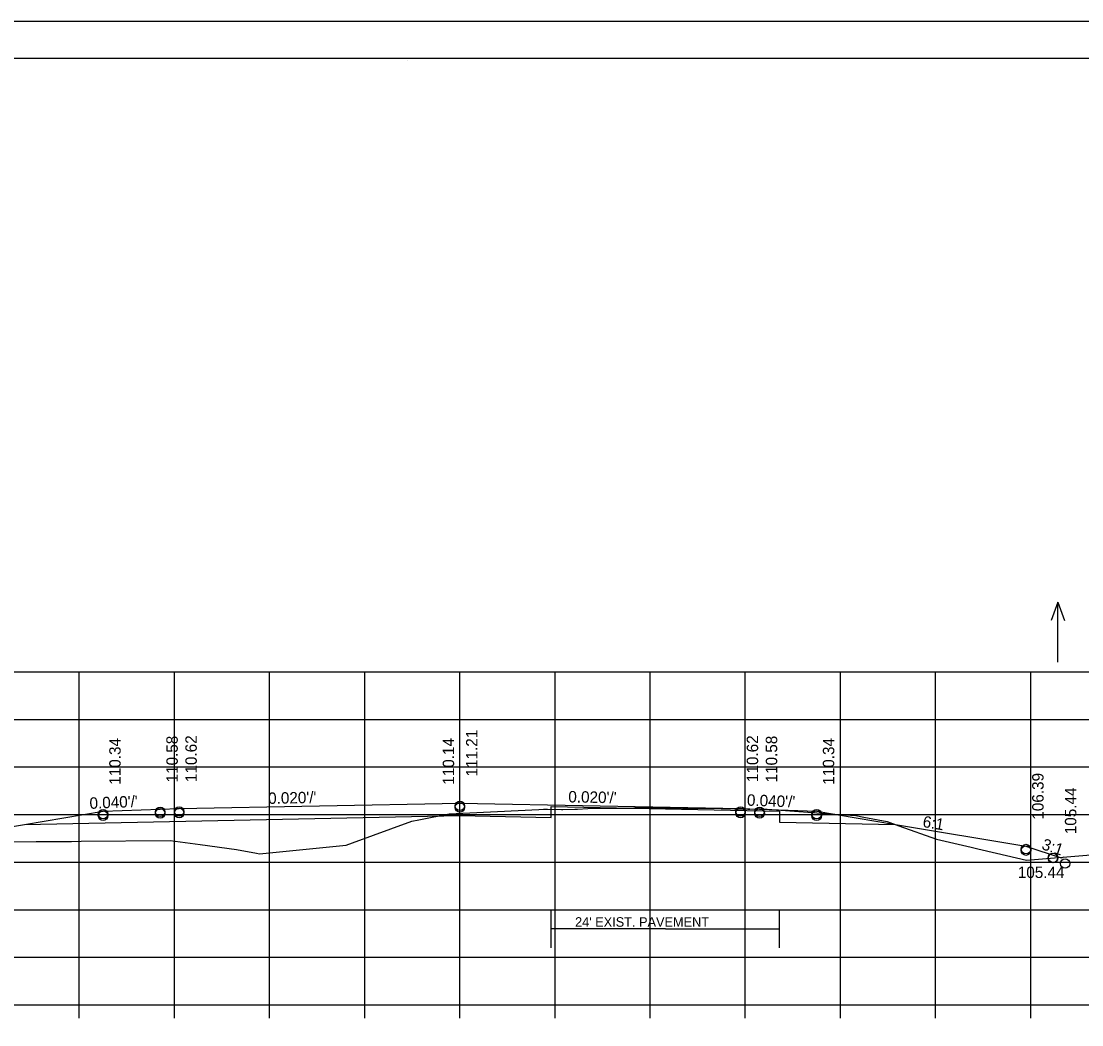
# Model space of a CAD drawing. Extents: x 1175611 to 1176402, y -433344 to -416213.
# Drawn here: x 1175734.9 to 1175846.3, y -425555.5 to -425450 of the extents above; entities that cross this region are included whole.
import ezdxf

# ---------------------------------------------------------------- set-up
doc = ezdxf.new("R2010")
doc.units = 0
for name, color, linetype in [('R_Alt Surface', 7, 'Continuous'), ('R_Axis', 7, 'Continuous'), ('R_Border', 7, 'Continuous'), ('R_Exist Surface', 7, 'Continuous'), ('R_Fin Surface', 7, 'Continuous'), ('R_Grid', 7, 'Continuous'), ('R_No Plot', 7, 'Continuous'), ('R_Water Annot', 7, 'Continuous'), ('R_Xsect Elev', 7, 'Continuous'), ('R_Xsect Slope', 7, 'Continuous')]:
    doc.layers.add(name, color=color, linetype=linetype)

msp = doc.modelspace()

# ---------------------------------------------------------------- linework, layer by layer
at = {"layer": 'R_Alt Surface'}
for q in [(1175790.57, -425545.39), (1175814.57, -425545.39)]:
    msp.add_line((1175802.57, -425545.39), q, dxfattribs=at)
for points in [[(1175735.22, -425534.42), (1175780.97, -425533.5), (1175790.57, -425533.69), (1175790.57, -425532.53), (1175814.57, -425533.01), (1175814.57, -425534.17), (1175826.72, -425534.42)], [(1175790.57, -425547.39), (1175790.57, -425543.39)], [(1175814.57, -425547.39), (1175814.57, -425543.39)]]:
    msp.add_lwpolyline(points, dxfattribs=at)
at = {"layer": 'R_Axis'}
for p, q in [((1175640.97, -425553.38), (1175920.97, -425553.38)), ((1175740.97, -425554.78), (1175740.97, -425553.38)), ((1175750.97, -425554.78), (1175750.97, -425553.38)), ((1175760.97, -425554.78), (1175760.97, -425553.38)), ((1175770.97, -425554.78), (1175770.97, -425553.38)), ((1175780.97, -425554.78), (1175780.97, -425553.38)), ((1175790.97, -425554.78), (1175790.97, -425553.38)), ((1175800.97, -425554.78), (1175800.97, -425553.38)), ((1175810.97, -425554.78), (1175810.97, -425553.38)), ((1175820.97, -425554.78), (1175820.97, -425553.38)), ((1175830.97, -425554.78), (1175830.97, -425553.38)), ((1175840.97, -425554.78), (1175840.97, -425553.38))]:
    msp.add_line(p, q, dxfattribs=at)
at = {"layer": 'R_Border'}
for p, q in [((1175622.97, -425453.92), (1175939.15, -425453.92)), ((1175775.49, -425454.18), (1175775.49, -425454.18)), ((1175775.49, -425454.18), (1175775.49, -425454.18))]:
    msp.add_line(p, q, dxfattribs=at)
at = {"layer": 'R_Exist Surface'}
msp.add_lwpolyline([(1175721.19, -425536.26), (1175736.45, -425536.21), (1175740.16, -425536.2), (1175741.17, -425536.18), (1175750.53, -425536.1), (1175753.67, -425536.53), (1175757.5, -425537.04), (1175759.61, -425537.43), (1175759.92, -425537.5), (1175760.26, -425537.46), (1175765.17, -425536.98), (1175769.03, -425536.6), (1175769.69, -425536.36), (1175775.93, -425534.07), (1175776.66, -425533.95), (1175779.84, -425533.3), (1175789.28, -425532.85), (1175789.76, -425532.83), (1175790.16, -425532.81), (1175790.19, -425532.81), (1175791.65, -425532.84), (1175791.8, -425532.85), (1175793.07, -425532.81), (1175793.32, -425532.8), (1175794.41, -425532.76), (1175798.86, -425532.7), (1175799.2, -425532.7), (1175799.3, -425532.69), (1175800.79, -425532.66), (1175800.83, -425532.66), (1175801.24, -425532.66), (1175802.9, -425532.68), (1175803.02, -425532.68), (1175803.13, -425532.68), (1175805.57, -425532.73), (1175805.64, -425532.73), (1175806.97, -425532.7), (1175807.02, -425532.7), (1175811.25, -425532.81), (1175811.41, -425532.81), (1175811.46, -425532.81), (1175812.61, -425532.77), (1175812.81, -425532.78), (1175812.82, -425532.78), (1175820.39, -425533.34), (1175822.57, -425533.49), (1175823.42, -425533.67), (1175825.87, -425534.1), (1175827.12, -425534.56), (1175831.06, -425535.98), (1175834.7, -425536.8), (1175835.41, -425536.97), (1175837.37, -425537.45), (1175840.51, -425538.17), (1175848.13, -425537.53)], dxfattribs=at)
at = {"layer": 'R_Fin Surface'}
msp.add_lwpolyline([(1175714.48, -425536.28), (1175718.61, -425537.66), (1175721.47, -425536.71), (1175735.2, -425534.42), (1175743.47, -425533.04), (1175749.47, -425532.8), (1175751.47, -425532.76), (1175780.97, -425532.17), (1175810.47, -425532.76), (1175812.47, -425532.8), (1175818.47, -425533.04), (1175826.75, -425534.42), (1175840.47, -425536.71), (1175844.17, -425537.94), (1175844.49, -425537.84)], dxfattribs=at)
at = {"layer": 'R_Grid'}
for p, q in [((1175640.97, -425518.38), (1175920.97, -425518.38)), ((1175740.97, -425553.38), (1175740.97, -425518.38)), ((1175750.97, -425553.38), (1175750.97, -425518.38)), ((1175760.97, -425553.38), (1175760.97, -425518.38)), ((1175770.97, -425553.38), (1175770.97, -425518.38)), ((1175780.97, -425553.38), (1175780.97, -425518.38)), ((1175790.97, -425553.38), (1175790.97, -425518.38)), ((1175800.97, -425553.38), (1175800.97, -425518.38)), ((1175810.97, -425553.38), (1175810.97, -425518.38)), ((1175820.97, -425553.38), (1175820.97, -425518.38)), ((1175830.97, -425553.38), (1175830.97, -425518.38)), ((1175840.97, -425553.38), (1175840.97, -425518.38)), ((1175640.97, -425523.38), (1175920.97, -425523.38)), ((1175640.97, -425528.38), (1175920.97, -425528.38)), ((1175640.97, -425533.38), (1175920.97, -425533.38)), ((1175640.97, -425538.38), (1175920.97, -425538.38)), ((1175640.97, -425543.38), (1175920.97, -425543.38)), ((1175640.97, -425548.38), (1175920.97, -425548.38)), ((1175640.97, -425553.38), (1175920.97, -425553.38))]:
    msp.add_line(p, q, dxfattribs=at)
at = {"layer": 'R_No Plot'}
msp.add_line((1175610.57, -425450.03), (1175943.91, -425450.03), dxfattribs=at)
msp.add_lwpolyline([(1175610.57, -425450.03), (1175943.91, -425450.03), (1175943.91, -425663.37), (1175610.57, -425663.37)], close=True, dxfattribs=at)
for centre in [(1175743.47, -425533.34), (1175749.47, -425533.1), (1175749.47, -425533.26), (1175751.47, -425533.06), (1175751.47, -425533.22), (1175780.97, -425532.47), (1175780.97, -425532.63), (1175810.47, -425533.06), (1175810.47, -425533.22), (1175812.47, -425533.1), (1175812.47, -425533.26), (1175818.47, -425533.34), (1175743.47, -425533.5), (1175818.47, -425533.5), (1175840.47, -425537.01), (1175840.47, -425537.17), (1175843.3, -425537.95), (1175843.3, -425537.95), (1175843.3, -425537.95), (1175843.3, -425537.95), (1175843.33, -425537.94), (1175843.33, -425537.94), (1175844.58, -425538.53)]:
    msp.add_circle(centre, 0.5, dxfattribs=at)
at = {"layer": 'R_Water Annot'}
for p, q in [((1175843.83, -425511.08), (1175843.13, -425513)), ((1175843.83, -425517.37), (1175843.83, -425511.08)), ((1175843.83, -425511.08), (1175844.53, -425513))]:
    msp.add_line(p, q, dxfattribs=at)

# ---------------------------------------------------------------- texts
at = {"layer": 'R_Alt Surface'}
msp.add_text("24' EXIST. PAVEMENT", height=1, dxfattribs=at).set_placement((1175793.08, -425545.17))
at = {"layer": 'R_Xsect Elev'}
for s, p in [('111.21', (1175782.82, -425529.38)), ('110.34', (1175745.32, -425530.25)), ('110.58', (1175751.32, -425530.01)), ('110.62', (1175753.32, -425529.97)), ('110.14', (1175780.37, -425530.25)), ('110.62', (1175812.32, -425529.97)), ('110.58', (1175814.32, -425530.01)), ('110.34', (1175820.32, -425530.25)), ('106.39', (1175842.32, -425533.92)), ('105.44', (1175845.76, -425535.45))]:
    msp.add_text(s, height=1.2, rotation=90, dxfattribs=at).set_placement(p)
msp.add_text('105.44', height=1.2, dxfattribs=at).set_placement((1175839.61, -425540.05))
at = {"layer": 'R_Xsect Slope'}
for s, rotation, p in [("0.040'/'", 2.2906, (1175742.07, -425532.79)), ("0.020'/'", 1.1458, (1175760.83, -425532.27)), ("0.020'/'", 358.8542, (1175792.36, -425532.1)), ("0.040'/'", 357.7094, (1175811.12, -425532.44)), ('6:1', 350.5377, (1175829.55, -425534.68)), ('3:1', 341.5651, (1175842.04, -425537))]:
    msp.add_text(s, height=1.2, rotation=rotation, dxfattribs=at).set_placement(p)

doc.saveas('drawing.dxf')
